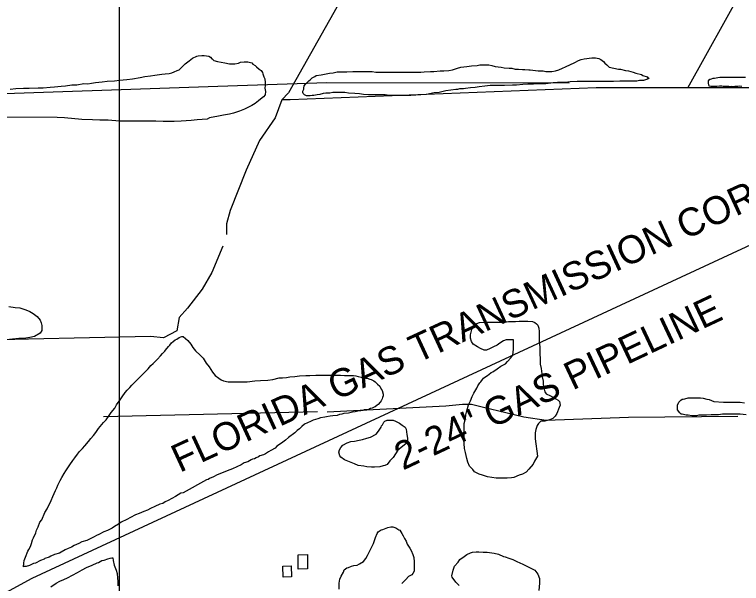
# Model space of a CAD drawing. Extents: x 3271442 to 3309282, y 752266 to 777610.
# Drawn here: x 3280521 to 3282681, y 764526 to 766217 of the extents above; entities that cross this region are included whole.
import ezdxf

# ---------------------------------------------------------------- set-up
doc = ezdxf.new("R2010")
doc.units = 0
for name, color, linetype in [('V-BLDG-OTLN', 7, 'Continuous'), ('V-GRID-MAJR', 7, 'Continuous'), ('V-SITE-VEGE', 7, 'Continuous'), ('V-TOPO-SHOR', 7, 'Continuous'), ('V-UTIL-IDEN', 7, 'Continuous'), ('V-UTIL-LINE', 7, 'Continuous')]:
    doc.layers.add(name, color=color, linetype=linetype)

msp = doc.modelspace()

# ---------------------------------------------------------------- linework, layer by layer
at = {"layer": 'V-BLDG-OTLN'}
for points in [[(3281391.8, 764569.5), (3281364.4, 764569.2), (3281363.8, 764611.5), (3281391.3, 764611.9)], [(3281344.1, 764546), (3281319.7, 764545.2), (3281318.5, 764577.5), (3281342.9, 764578.4)]]:
    msp.add_lwpolyline(points, close=True, dxfattribs=at)
at = {"layer": 'V-GRID-MAJR'}
msp.add_spline([(3280833.3, 757643.2), (3280833.3, 763703.2), (3280833.3, 769765.1), (3280833.3, 775827.1), (3280833.3, 775829)], degree=3, dxfattribs=at)
at = {"layer": 'V-SITE-VEGE'}
for points in [[(3280988.7, 766044.3), (3280995, 766047.5), (3281004.5, 766050.6), (3281009.8, 766052.7), (3281027.8, 766070.6), (3281040.5, 766080.1), (3281050, 766087.5), (3281062.7, 766093.8), (3281066.9, 766094.9), (3281077.5, 766095.9), (3281084.9, 766095.9), (3281098.6, 766093.8), (3281103.9, 766090.6), (3281107.1, 766085.3), (3281109.2, 766084.3), (3281113.4, 766081.1), (3281124, 766077.9), (3281146.1, 766073.6), (3281159.9, 766070.4), (3281175.7, 766070.4), (3281186.3, 766072.5), (3281192.6, 766075.7), (3281203.2, 766076.7), (3281214.8, 766076.7), (3281218, 766075.6), (3281226.5, 766073.5), (3281229.6, 766070.3), (3281235.9, 766066.1), (3281240.2, 766061.9), (3281247.6, 766055.5), (3281253.9, 766051.3), (3281258.1, 766044.9), (3281259.2, 766040.7), (3281262.3, 766032.2), (3281264.4, 766025.9), (3281265.5, 766015.3), (3281265.4, 766006.9), (3281264.4, 765998.4), (3281266.5, 765988.9), (3281265.4, 765978.3), (3281261.2, 765973.1), (3281251.6, 765965.7), (3281246.3, 765960.4), (3281235.8, 765953), (3281226.2, 765946.7), (3281204, 765936.2), (3281189.2, 765929.9), (3281171.3, 765924.6), (3281159.6, 765921.5), (3281141.7, 765918.3), (3281126.9, 765915.2), (3281100.5, 765909.9), (3281093.1, 765906.8), (3281063.5, 765904.7), (3281045.5, 765902.6), (3281015.9, 765900.6), (3280995.8, 765899.5), (3280963.1, 765899.6), (3280940.9, 765900.7), (3280833.1, 765900.8), (3280799.3, 765903), (3280775, 765903.1), (3280752.8, 765904.1), (3280721.1, 765905.2)], [(3282030.5, 766054.3), (3282037.9, 766054.3), (3282049.5, 766053.2), (3282053.7, 766053.2), (3282077, 766050), (3282091.8, 766049.9), (3282100.2, 766047.8), (3282118.2, 766047.8), (3282128.7, 766049.9), (3282138.2, 766053), (3282149.9, 766058.3), (3282158.3, 766061.5), (3282185.8, 766075.2), (3282197.5, 766080.4), (3282204.9, 766083.6), (3282214.4, 766085.7), (3282236.6, 766088.8), (3282247.1, 766088.8), (3282257.7, 766086.7), (3282263, 766083.5), (3282271.4, 766078.2), (3282275.6, 766072.9), (3282280.9, 766067.6), (3282288.3, 766061.3), (3282315.8, 766054.9), (3282322.1, 766054.9), (3282336.9, 766050.6), (3282345.3, 766049.6), (3282359.1, 766046.4), (3282367.5, 766043.2), (3282384.4, 766038.9), (3282388.6, 766035.7), (3282401.3, 766032.6)], [(3282401.3, 766032.6), (3282403.4, 766029.4), (3282406.6, 766028.3), (3282402.4, 766025.2), (3282390.7, 766020.9), (3282378, 766021), (3282370.6, 766018.9), (3282319.9, 766018.9), (3282300.9, 766017.9), (3282193.1, 766018.1), (3282172, 766017.1), (3282157.2, 766015), (3282135, 766015), (3282121.3, 766014), (3282100.1, 766011.9), (3282085.4, 766011.9), (3282063.2, 766010.9), (3282046.3, 766010.9), (3282031.5, 766009.9), (3282012.4, 766007.8), (3282000.8, 766007.8), (3281977.6, 766006.8), (3281934.3, 766006.9), (3281918.4, 766004.8), (3281901.5, 766002.7), (3281889.9, 766000.6), (3281876.1, 765999.6), (3281861.3, 765997.5), (3281855, 765996.4), (3281843.4, 765996.5), (3281837, 765994.4), (3281832.8, 765994.4), (3281803.2, 765990.2), (3281783.1, 765986), (3281768.3, 765984.9), (3281745.1, 765979.7), (3281728.2, 765978.7), (3281698.6, 765976.6), (3281634.1, 765976.7), (3281622.5, 765978.8), (3281572.9, 765978.9), (3281558.1, 765980), (3281546.5, 765982.1), (3281532.7, 765982.2), (3281513.7, 765983.2), (3281503.1, 765985.4), (3281467.2, 765985.4), (3281457.7, 765983.3), (3281446.1, 765983.3), (3281438.7, 765982.3), (3281428.1, 765980.2), (3281420.7, 765979.2), (3281410.1, 765977.1), (3281405.9, 765977.1), (3281399.6, 765976), (3281389, 765976), (3281382.7, 765979.2), (3281378.5, 765982.4), (3281377.4, 765985.6), (3281377.4, 765989.8), (3281380.6, 765995.1), (3281380.6, 765998.2), (3281381.7, 766005.6), (3281385.9, 766010.9), (3281395.4, 766020.4), (3281399.7, 766023.6), (3281406, 766028.8), (3281413.4, 766033.1), (3281417.6, 766036.2), (3281432.4, 766038.3), (3281456.7, 766043.6), (3281468.4, 766044.6), (3281480, 766046.7), (3281508.5, 766046.6), (3281526.5, 766047.7), (3281583.5, 766047.6), (3281595.2, 766046.5), (3281728.3, 766046.3), (3281738.9, 766047.3), (3281756.8, 766048.4), (3281767.4, 766048.3), (3281786.4, 766050.4), (3281797, 766050.4), (3281811.8, 766051.4), (3281822.3, 766053.5), (3281837.1, 766057.7), (3281847.7, 766060.9), (3281865.7, 766063), (3281879.4, 766065.1), (3281896.3, 766066.1), (3281903.7, 766068.2), (3281930.1, 766068.2), (3281939.6, 766066), (3281949.1, 766062.9), (3281967.1, 766060.7), (3281976.6, 766058.6), (3281991.4, 766057.5), (3281998.8, 766057.5), (3282009.3, 766055.4), (3282018.9, 766055.3), (3282030.5, 766054.3)], [(3280507.9, 765995.4), (3280524.8, 765997.5), (3280548, 765998.5), (3280564.9, 765998.5), (3280591.3, 765999.5), (3280606.1, 765999.5), (3280627.3, 766001.5), (3280639.9, 766002.6), (3280660, 766004.7), (3280672.7, 766005.7), (3280691.7, 766008.8), (3280706.5, 766008.8), (3280726.6, 766012), (3280739.3, 766011.9), (3280749.8, 766013), (3280761.5, 766015.1), (3280781.5, 766017.1), (3280796.3, 766019.2), (3280818.5, 766020.3), (3280833.3, 766022.3), (3280854.5, 766024.4), (3280871.4, 766026.5), (3280894.6, 766030.7), (3280908.4, 766032.8), (3280925.3, 766034.9), (3280937.9, 766037), (3280959.1, 766040.1), (3280968.6, 766041.2), (3280980.2, 766042.2), (3280988.7, 766044.3)], [(3282682.9, 766003.8), (3282674.9, 766004.1), (3282670.1, 766003.6), (3282661.8, 766003.4), (3282656.9, 766002.9), (3282653, 766003.3), (3282649.5, 766002.8), (3282644.2, 766003.1), (3282640.7, 766003.5), (3282635.8, 766003.4), (3282632.3, 766003.8), (3282627, 766003.7), (3282623.1, 766004.1), (3282616.5, 766004), (3282608.1, 766003.4), (3282603.7, 766003.8), (3282597.6, 766003.7), (3282595, 766003.2), (3282592.3, 766003.6), (3282590.1, 766003.5), (3282585.7, 766004.3), (3282583.4, 766013.1), (3282583.3, 766020.1), (3282587.1, 766025.5), (3282589.8, 766025.5), (3282591.9, 766026), (3282597.6, 766027.8), (3282601.1, 766027.9), (3282611.2, 766030.3), (3282617.3, 766031.2), (3282637.6, 766031.6), (3282652.1, 766031.4), (3282656.9, 766031.5), (3282674, 766031.3), (3282693.4, 766030.8)], [(3280721.1, 765905.2), (3280669.4, 765910.6), (3280648.2, 765911.7), (3280458.1, 765912)], [(3280503.7, 765349.8), (3280522.7, 765346.6), (3280536.4, 765345.6), (3280554.4, 765339.2), (3280566, 765334.9), (3280576.5, 765328.6), (3280588.1, 765320.1), (3280597.6, 765308.5), (3280599.7, 765301.1), (3280601.8, 765292.6), (3280601.8, 765277.8), (3280597.6, 765270.4), (3280580.6, 765259.9), (3280566.9, 765257.8), (3280548.9, 765254.7), (3280534.2, 765254.7), (3280505.6, 765251.6)], [(3282100.8, 765089.5), (3282113.5, 765084.2), (3282123, 765078.9), (3282136.7, 765071.5), (3282140.9, 765067.2), (3282143, 765056.7), (3282139.8, 765049.3), (3282132.4, 765031.3), (3282128.2, 765023.9), (3282120.8, 765016.6), (3282111.2, 765012.4), (3282097.5, 765009.2), (3282084.8, 765009.2), (3282078.5, 765001.8), (3282074.2, 764995.5), (3282070, 764983.9), (3282067.9, 764974.4), (3282067.8, 764956.4), (3282075.2, 764904.6), (3282066.7, 764889.9), (3282062.4, 764880.4), (3282049.7, 764865.6), (3282041.3, 764857.1), (3282030.7, 764850.8), (3282021.2, 764847.7), (3282005.3, 764841.4), (3281997.9, 764840.3), (3281985.2, 764839.3), (3281952.5, 764839.3), (3281927.1, 764843.6), (3281911.3, 764847.8), (3281901.8, 764851), (3281888.1, 764858.4), (3281882.8, 764864.8), (3281878.6, 764869), (3281873.3, 764875.4), (3281868, 764887), (3281864.9, 764897.6), (3281861.7, 764915.5), (3281858.6, 764927.2), (3281857.6, 764942), (3281857.7, 765002.2), (3281860.8, 765017), (3281861.9, 765027.5), (3281865.1, 765039.2), (3281870.4, 765057.1), (3281875.7, 765068.7), (3281881, 765082.5), (3281886.3, 765092), (3281894.8, 765106.7), (3281898, 765114.1), (3281904.3, 765122.6), (3281906.4, 765125.7), (3281911.7, 765132.1), (3281914.9, 765136.3), (3281927.6, 765145.8), (3281930.8, 765147.9), (3281937.1, 765153.2), (3281942.4, 765155.3), (3281955.1, 765164.7), (3281966.7, 765172.1), (3281980.5, 765179.5), (3281985.8, 765185.8), (3281996.4, 765197.4), (3282001.7, 765204.8), (3282003.8, 765222.8), (3282003.9, 765250.3), (3281981.7, 765250.3), (3281974.3, 765247.1), (3281963.7, 765240.8), (3281955.2, 765234.5), (3281944.7, 765229.2), (3281934.1, 765225), (3281923.5, 765219.7), (3281917.2, 765219.7), (3281905.6, 765225.1), (3281897.1, 765229.3), (3281884.4, 765237.8), (3281879.2, 765245.2), (3281876, 765255.7), (3281876, 765265.2), (3281880.3, 765281.1), (3281884.5, 765291.6), (3281895.1, 765299), (3281902.5, 765302.2), (3281916.2, 765303.2), (3281977.5, 765303.1), (3281989.1, 765305.2), (3282010.3, 765305.2), (3282020.8, 765306.2), (3282046.2, 765306.2), (3282059.9, 765305.1), (3282067.3, 765301.9), (3282072.6, 765297.7), (3282075.8, 765294.5), (3282078.9, 765285), (3282080, 765275.5), (3282079.9, 765247), (3282082, 765229), (3282082, 765206.8), (3282083, 765196.2)], [(3280563.8, 764627), (3280568, 764636.5), (3280571.2, 764645), (3280574.4, 764655.5), (3280577.6, 764661.9), (3280584, 764676.7), (3280586.1, 764685.1), (3280591.4, 764694.6), (3280596.7, 764708.3), (3280602, 764715.7), (3280611.5, 764736.8), (3280617.9, 764748.5), (3280621.1, 764754.8), (3280627.4, 764766.4), (3280629.5, 764772.7), (3280634.8, 764784.3), (3280642.3, 764802.3), (3280646.5, 764810.7), (3280649.7, 764818.1), (3280657.1, 764831.9), (3280661.3, 764841.4), (3280668.8, 764853), (3280673, 764861.4), (3280685.7, 764879.4), (3280694.2, 764892), (3280700.5, 764899.4), (3280707.9, 764911), (3280714.3, 764918.4), (3280722.8, 764927.9), (3280730.2, 764935.3), (3280740.8, 764948), (3280748.2, 764957.4), (3280755.6, 764965.9), (3280763, 764975.4), (3280770.4, 764987), (3280785.2, 765004.9), (3280793.7, 765012.3), (3280802.2, 765026), (3280808.5, 765034.5), (3280819.1, 765047.1), (3280824.4, 765057.7), (3280835, 765072.5), (3280841.3, 765080.9), (3280849.8, 765093.6), (3280856.2, 765101), (3280863.6, 765108.4), (3280869.9, 765115.7), (3280918.6, 765164.3), (3280926, 765173.8), (3280933.4, 765180.1), (3280946.1, 765192.8), (3280954.6, 765203.3), (3280960.9, 765209.6), (3280967.3, 765217), (3280969.4, 765220.2), (3280978.9, 765230.7), (3280982.1, 765235), (3280987.4, 765241.3), (3280992.7, 765245.5), (3280998, 765250.8), (3281003.3, 765252.9), (3281010.7, 765257.1), (3281014.9, 765259.2), (3281018.1, 765260.3), (3281022.3, 765260.3), (3281036, 765248.6), (3281044.5, 765238), (3281050.8, 765227.5), (3281059.2, 765217.9), (3281072.9, 765205.2), (3281081.4, 765195.7), (3281090.9, 765180.9), (3281099.3, 765170.3), (3281109.8, 765154.5), (3281117.2, 765144.9), (3281127.8, 765136.5), (3281135.2, 765131.2), (3281142.5, 765129), (3281156.3, 765125.9), (3281212.3, 765125.8), (3281235.5, 765128.9), (3281252.4, 765129.9), (3281273.6, 765131), (3281288.4, 765133), (3281307.4, 765137.2), (3281316.9, 765137.2), (3281329.6, 765138.3), (3281339.1, 765140.4), (3281353.9, 765141.4), (3281367.6, 765143.5), (3281386.6, 765144.5), (3281398.3, 765144.5), (3281416.2, 765145.5), (3281490.2, 765145.4), (3281501.8, 765144.3), (3281528.2, 765144.3), (3281535.6, 765143.2), (3281542, 765141.1), (3281559.9, 765137.9), (3281564.1, 765136.8), (3281569.4, 765136.8)], [(3282083, 765196.2), (3282083, 765178.3), (3282086.1, 765165.6), (3282088.2, 765149.7), (3282089.3, 765140.2), (3282092.4, 765127.6), (3282092.4, 765118), (3282095.5, 765104.3), (3282096.6, 765095.8), (3282100.8, 765089.5)], [(3281569.4, 765136.8), (3281576.8, 765133.6), (3281581, 765132.6), (3281588.4, 765128.3), (3281592.6, 765125.2), (3281600, 765118.8), (3281606.4, 765112.5), (3281610.6, 765104), (3281613.7, 765099.8), (3281616.9, 765089.2), (3281616.9, 765083.9), (3281614.8, 765078.6), (3281613.7, 765075.5), (3281610.5, 765069.1), (3281607.3, 765064.9), (3281602, 765058.6), (3281598.9, 765056.5), (3281592.5, 765051.2), (3281589.4, 765050.2), (3281584.1, 765047), (3281578.8, 765045.9), (3281573.5, 765043.8), (3281567.2, 765042.8), (3281559.8, 765042.8), (3281556.6, 765040.7), (3281552.4, 765040.7)], [(3282695.6, 765027.3), (3282677.6, 765029.4), (3282642.7, 765029.5), (3282624.8, 765029.5), (3282613.1, 765027.4), (3282591, 765027.4), (3282577.2, 765026.4), (3282555, 765026.4), (3282547.6, 765024.3), (3282533.9, 765024.4), (3282523.3, 765026.5), (3282517, 765026.5), (3282505.4, 765029.7), (3282502.2, 765029.7), (3282498, 765033.9), (3282491.7, 765042.4), (3282491.7, 765056.1), (3282494.9, 765065.6), (3282501.2, 765070.9), (3282505.5, 765074.1), (3282508.6, 765074.1), (3282512.8, 765075.1), (3282523.4, 765078.3), (3282559.3, 765078.2), (3282567.8, 765077.1), (3282578.4, 765074), (3282585.7, 765072.9), (3282599.5, 765067.6), (3282628, 765065.4), (3282677.7, 765065.3), (3282690.3, 765063.2)], [(3281552.4, 765040.7), (3281549.2, 765039.7), (3281545, 765039.7), (3281533.3, 765036.5), (3281525.9, 765035.5), (3281513.3, 765032.3), (3281499.5, 765031.3), (3281494.2, 765029.2), (3281486.8, 765028.1), (3281479.4, 765026), (3281466.8, 765025), (3281459.4, 765023.9), (3281447.7, 765021.9), (3281443.5, 765020.8), (3281430.8, 765018.7), (3281422.4, 765015.6), (3281408.6, 765011.3), (3281400.2, 765008.2), (3281383.2, 764999.8), (3281374.8, 764992.4), (3281368.4, 764986.1), (3281361, 764980.8), (3281353.6, 764974.5), (3281335.6, 764959.7), (3281326.1, 764952.3), (3281318.7, 764946), (3281311.3, 764941.8), (3281300.7, 764934.4), (3281295.4, 764928.1), (3281282.7, 764921.7), (3281275.3, 764917.5), (3281266.9, 764911.2), (3281260.5, 764909.1), (3281250, 764905.9), (3281245.7, 764902.8), (3281239.4, 764899.6), (3281234.1, 764896.5), (3281227.8, 764895.4), (3281224.6, 764893.3), (3281214, 764888), (3281203.4, 764884.9), (3281195, 764878.6), (3281168.5, 764867), (3281152.7, 764860.7), (3281141.1, 764856.5), (3281123.1, 764849.1), (3281112.5, 764842.8), (3281100.9, 764838.6), (3281096.7, 764835.4), (3281091.4, 764834.3), (3281022.6, 764795.4), (3281015.2, 764794.3), (3280999.4, 764784.8), (3280977.2, 764773.2), (3280968.7, 764769), (3280961.3, 764763.8), (3280952.8, 764761.7), (3280938, 764755.3), (3280925.3, 764749), (3280915.8, 764743.8), (3280905.3, 764740.6), (3280891.5, 764734.3), (3280880.9, 764730.1), (3280866.1, 764722.7), (3280854.5, 764716.4), (3280837.6, 764708), (3280830.2, 764702.7), (3280818.5, 764695.3), (3280811.1, 764691.1), (3280797.4, 764683.7), (3280786.8, 764679.5), (3280772, 764672.1), (3280764.6, 764669), (3280757.2, 764664.8), (3280736.1, 764654.2), (3280721.3, 764650), (3280711.8, 764644.8), (3280698, 764639.5), (3280690.6, 764634.2), (3280680, 764630), (3280671.6, 764625.8), (3280659.9, 764619.5), (3280654.6, 764616.3), (3280639.9, 764612.1), (3280629.3, 764607.9), (3280624, 764604.7), (3280611.3, 764600.5), (3280609.2, 764598.4), (3280598.6, 764594.2), (3280583.8, 764586.8), (3280577.5, 764585.8), (3280571.1, 764582.6), (3280565.8, 764579.5), (3280555.3, 764576.3), (3280550, 764576.3), (3280547.9, 764575.3), (3280548.9, 764586.9), (3280550, 764594.3), (3280553.2, 764604.9), (3280560.6, 764621.8), (3280563.8, 764627)], [(3281486, 764509.3), (3281486, 764527.3), (3281488.2, 764538.9), (3281491.4, 764548.4), (3281498.8, 764560), (3281500.9, 764566.4), (3281508.3, 764572.7), (3281513.6, 764573.8), (3281522, 764578), (3281529.4, 764580.1), (3281539, 764581.1), (3281546.4, 764584.3), (3281558, 764591.7), (3281565.4, 764600.1), (3281569.6, 764609.6), (3281587.7, 764645.5), (3281594, 764663.4), (3281598.3, 764675.1), (3281601.4, 764679.3), (3281611, 764685.6), (3281615.2, 764686.7), (3281630, 764693), (3281639.5, 764695.1), (3281644.8, 764695.1), (3281654.3, 764691.9), (3281662.7, 764685.5), (3281665.9, 764684.5), (3281672.2, 764674.9), (3281676.4, 764667.5), (3281679.6, 764660.1), (3281684.9, 764651.7), (3281688, 764643.2), (3281695.4, 764631.6), (3281699.6, 764624.2), (3281704.9, 764612.6), (3281708, 764603), (3281709.1, 764590.4), (3281709, 764562.9), (3281704.8, 764555.5), (3281701.6, 764552.3), (3281692.1, 764547.1), (3281683.6, 764537.6), (3281672, 764526)], [(3281842.1, 764520.4), (3281832.6, 764529.9), (3281822.1, 764544.7), (3281821, 764549), (3281824.2, 764565.9), (3281828.5, 764577.5), (3281839, 764589.1), (3281844.3, 764597.5), (3281857, 764606), (3281865.5, 764612.3), (3281876.1, 764617.6), (3281882.4, 764619.7), (3281893, 764620.7), (3281900.4, 764620.7), (3281914.1, 764619.6), (3281925.7, 764619.6), (3281946.9, 764616.4), (3281959.5, 764613.2), (3281974.3, 764606.8), (3281979.6, 764605.8), (3281990.1, 764601.5), (3282001.8, 764597.3), (3282013.4, 764592), (3282031.3, 764583.5), (3282067.2, 764565.5), (3282076.7, 764553.8), (3282080.9, 764541.2), (3282080.9, 764527.4), (3282078.8, 764505.2)], [(3280628.7, 764516.4), (3280644.6, 764526.9), (3280655.2, 764533.2), (3280667.9, 764538.5), (3280678.4, 764542.7), (3280708.1, 764558.5), (3280721.8, 764566.9), (3280734.5, 764573.3), (3280751.4, 764580.6), (3280766.2, 764588), (3280770.4, 764589), (3280780, 764594.3), (3280787.4, 764595.4), (3280797.9, 764599.6), (3280805.3, 764601.7), (3280810.6, 764602.7), (3280812.7, 764602.7), (3280813.8, 764594.3), (3280816.9, 764580.5), (3280823.2, 764565.7), (3280826.4, 764556.2), (3280827.4, 764542.5), (3280828.5, 764533), (3280828.4, 764519.2)]]:
    msp.add_lwpolyline(points, dxfattribs=at)
msp.add_lwpolyline([(3281659.9, 764922.2), (3281646.2, 764901.1), (3281636.6, 764890.5), (3281628.2, 764880), (3281621.8, 764876.8), (3281616.6, 764875.8), (3281607, 764872.6), (3281591.2, 764871.6), (3281581.7, 764871.6), (3281567.9, 764872.7), (3281559.5, 764874.8), (3281542.6, 764877), (3281531, 764882.3), (3281512, 764889.7), (3281501.4, 764893.9), (3281490.9, 764901.3), (3281487.7, 764905.6), (3281484.5, 764916.1), (3281486.7, 764923.5), (3281490.9, 764930.9), (3281496.2, 764937.2), (3281509.9, 764944.6), (3281520.5, 764947.8), (3281531.1, 764948.8), (3281544.8, 764952), (3281555.4, 764954.1), (3281568.1, 764958.3), (3281578.7, 764961.4), (3281595.6, 764969.8), (3281603, 764979.3), (3281606.2, 764984.6), (3281610.4, 764991), (3281611.5, 764995.2), (3281614.6, 764998.3), (3281618.9, 765005.7), (3281622, 765008.9), (3281628.4, 765012.1), (3281646.4, 765012), (3281653.7, 765008.8), (3281665.4, 765002.5), (3281672.7, 764997.2), (3281682.2, 764990.8), (3281685.4, 764984.5), (3281686.4, 764968.6), (3281688.5, 764958.1), (3281688.5, 764945.4)], close=True, dxfattribs=at)
at = {"layer": 'V-TOPO-SHOR'}
msp.add_line((3280785.4, 765022.7), (3281421.2, 765037.5), dxfattribs=at)
for points in [[(3282547.1, 767774.8), (3282384.9, 767559.4), (3282123.1, 767231.4), (3281918.5, 766966.8), (3281828.9, 766854), (3281796.5, 766804.5), (3281335.3, 765984.7), (3281315.5, 765964.2), (3281295.7, 765910.5), (3281249, 765843.4), (3281209.2, 765755), (3281162, 765634.7), (3281151.1, 765595.7), (3281150.8, 765563.8)], [(3282522.3, 765999.5), (3282687.7, 766297.5), (3283072.6, 766949.1), (3283493.7, 767661.8)], [(3284177.2, 766036), (3283630.4, 766020.3), (3282949.4, 765999.7), (3282249.3, 765999.4), (3281339.8, 765963.8), (3281315.5, 765964.2)], [(3279571.2, 765309.8), (3279589.9, 765332.8), (3279599.6, 765952), (3281125.1, 766004.1), (3281448.7, 766015.3), (3282169.7, 766014)], [(3281139.9, 765528.4), (3281107.3, 765450.5), (3281078.5, 765401.1), (3281035.4, 765344.6), (3281010.3, 765316.4), (3281002.9, 765277.5), (3280963.7, 765256.5), (3280924.7, 765260.3), (3280562.5, 765252.7), (3280235.8, 765244.7), (3280150.6, 765238.3), (3280146.5, 765174.5), (3280153.4, 765149.5), (3280156.7, 765117.6), (3280145.8, 765089.3), (3280149.1, 765060.8), (3280169.6, 764957.7), (3280190.2, 764879.4), (3280203.9, 764822.5)], [(3281450.6, 765036.7), (3281802.5, 765053.8), (3281852.4, 765059), (3281879.3, 765058.8), (3281911.2, 765051.8), (3282034.8, 765022), (3282100.5, 765011.2), (3282345.8, 765020.9), (3282670.6, 765023.8)]]:
    msp.add_lwpolyline(points, dxfattribs=at)
at = {"layer": 'V-UTIL-LINE'}
msp.add_lwpolyline([(3276068, 762951.9), (3276378.3, 762949.9), (3278272.8, 763521.6), (3279552.2, 763863.5), (3279814.2, 764129.2), (3280573.5, 764542.5), (3285383.4, 766775.8), (3286916.8, 766451)], dxfattribs=at)

# ---------------------------------------------------------------- texts
at = {"layer": 'V-UTIL-IDEN'}
for s, rotation, p in [('FLORIDA GAS TRANSMISSION CORP.', 24.7554, (3281011.9, 764854.7)), ('2-24" GAS PIPELINE', 25.2554, (3281675.2, 764861.6))]:
    msp.add_text(s, height=83, rotation=rotation, dxfattribs=at).set_placement(p)

doc.saveas('drawing.dxf')
